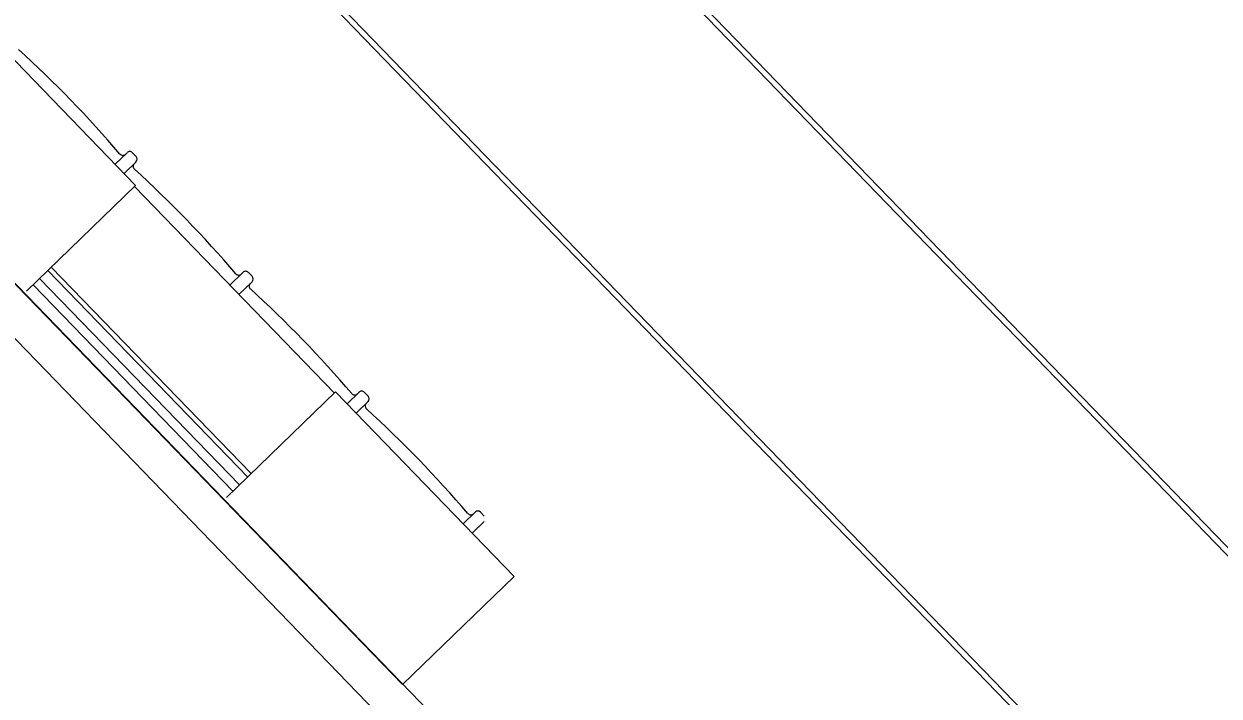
# Model space of a CAD drawing. Extents: x 468143 to 491361, y 1438528 to 1468730.
# Drawn here: x 490342.432 to 490343.96, y 1467629.506 to 1467630.365 of the extents above; entities that cross this region are included whole.
import ezdxf

# ---------------------------------------------------------------- set-up
doc = ezdxf.new("R2010")
doc.units = 0
doc.layers.add('Xreference_dp', color=7, linetype='Continuous')

msp = doc.modelspace()

# ---------------------------------------------------------------- linework, layer by layer
at = {"layer": 'Xreference_dp'}
for p, q in [((490340.9332, 1467632.8242), (490345.7432, 1467627.8542)), ((490340.9332, 1467632.8242), (490345.7432, 1467627.8542)), ((490340.9382, 1467632.829), (490345.7482, 1467627.859)), ((490340.9382, 1467632.829), (490345.7482, 1467627.859)), ((490340.6987, 1467632.5972), (490345.5087, 1467627.6272)), ((490340.6987, 1467632.5972), (490345.5087, 1467627.6272)), ((490340.6937, 1467632.5924), (490345.5037, 1467627.6224)), ((490340.6937, 1467632.5924), (490345.5037, 1467627.6224)), ((490340.9762, 1467631.5258), (490344.7995, 1467627.5754)), ((490340.9762, 1467631.5258), (490344.7995, 1467627.5754)), ((490341.0051, 1467631.4252), (490344.7364, 1467627.5699)), ((490341.0051, 1467631.4252), (490344.7364, 1467627.5699)), ((490342.9162, 1467629.5206), (490341.1759, 1467631.3188)), ((490342.9162, 1467629.5206), (490341.1759, 1467631.3188)), ((490342.5751, 1467630.1585), (490342.347, 1467630.3942)), ((490342.5751, 1467630.1585), (490342.347, 1467630.3942)), ((490342.5641, 1467630.2003), (490342.5489, 1467630.1856)), ((490342.5641, 1467630.2003), (490342.5489, 1467630.1856)), ((490342.5757, 1467630.1955), (490342.5711, 1467630.2002)), ((490342.5757, 1467630.1955), (490342.5711, 1467630.2002)), ((490342.5756, 1467630.1885), (490342.5603, 1467630.1738)), ((490342.5756, 1467630.1885), (490342.5603, 1467630.1738)), ((490342.4356, 1467630.0234), (490342.5751, 1467630.1585)), ((490342.4356, 1467630.0234), (490342.5751, 1467630.1585)), ((490342.5735, 1467630.1569), (490342.8291, 1467629.8929)), ((490342.5735, 1467630.1569), (490342.8291, 1467629.8929)), ((490342.7183, 1467629.7857), (490342.4628, 1467630.0498)), ((490342.7183, 1467629.7857), (490342.4628, 1467630.0498)), ((490342.7228, 1467629.79), (490342.4672, 1467630.0541)), ((490342.7228, 1467629.79), (490342.4672, 1467630.0541)), ((490342.7123, 1467630.0473), (490342.6954, 1467630.031)), ((490342.7123, 1467630.0473), (490342.6954, 1467630.031)), ((490342.724, 1467630.0423), (490342.7193, 1467630.0471)), ((490342.724, 1467630.0423), (490342.7193, 1467630.0471)), ((490342.6994, 1467629.7674), (490342.4439, 1467630.0314)), ((490342.6994, 1467629.7674), (490342.4439, 1467630.0314)), ((490342.7078, 1467629.7755), (490342.4522, 1467630.0395)), ((490342.7078, 1467629.7755), (490342.4522, 1467630.0395)), ((490342.7239, 1467630.0353), (490342.707, 1467630.019)), ((490342.7239, 1467630.0353), (490342.707, 1467630.019)), ((490342.8307, 1467629.8944), (490342.6911, 1467629.7594)), ((490342.8307, 1467629.8944), (490342.6911, 1467629.7594)), ((490342.8307, 1467629.8944), (490343.0588, 1467629.6587)), ((490342.8307, 1467629.8944), (490343.0588, 1467629.6587)), ((490342.8606, 1467629.894), (490342.8453, 1467629.8793)), ((490342.8606, 1467629.894), (490342.8453, 1467629.8793)), ((490342.8723, 1467629.889), (490342.8675, 1467629.8939)), ((490342.8723, 1467629.889), (490342.8675, 1467629.8939)), ((490342.8722, 1467629.8821), (490342.8569, 1467629.8673)), ((490342.8722, 1467629.8821), (490342.8569, 1467629.8673)), ((490343.0089, 1467629.7408), (490342.9936, 1467629.726)), ((490343.0089, 1467629.7408), (490342.9936, 1467629.726)), ((490343.0206, 1467629.7358), (490343.0158, 1467629.7407)), ((490343.0206, 1467629.7358), (490343.0158, 1467629.7407)), ((490343.0205, 1467629.7288), (490343.0052, 1467629.7141)), ((490343.0205, 1467629.7288), (490343.0052, 1467629.7141)), ((490343.0588, 1467629.6587), (490342.9162, 1467629.5206)), ((490343.0588, 1467629.6587), (490342.9162, 1467629.5206))]:
    msp.add_line(p, q, dxfattribs=at)
for centre, radius, start, end in [((490341.4314, 1467629.2408), 1.4763, 40.4486, 47.6774), ((490341.4314, 1467629.2408), 1.4763, 40.4486, 47.6774), ((490342.5586, 1467630.2018), 0.00492, 220.4486, 314.063), ((490342.5586, 1467630.2018), 0.00492, 220.4486, 314.063), ((490342.5676, 1467630.1968), 0.00492, 44.063, 134.0631), ((490342.5676, 1467630.1968), 0.00492, 44.063, 134.0631), ((490342.5769, 1467630.183), 0.00492, 134.063, 227.6774), ((490342.5769, 1467630.183), 0.00492, 134.063, 227.6774), ((490342.5721, 1467630.1921), 0.00492, 314.063, 44.063), ((490342.5721, 1467630.1921), 0.00492, 314.063, 44.063), ((490341.5795, 1467629.0878), 1.4763, 40.4486, 47.6774), ((490341.5795, 1467629.0878), 1.4763, 40.4486, 47.6774), ((490342.7068, 1467630.0487), 0.00492, 220.4486, 314.063), ((490342.7068, 1467630.0487), 0.00492, 220.4486, 314.063), ((490342.7157, 1467630.0437), 0.00492, 44.063, 134.0631), ((490342.7157, 1467630.0437), 0.00492, 44.063, 134.0631), ((490342.7252, 1467630.0297), 0.00492, 134.063, 227.6774), ((490342.7252, 1467630.0297), 0.00492, 134.063, 227.6774), ((490342.7204, 1467630.0388), 0.00492, 314.063, 44.063), ((490342.7204, 1467630.0388), 0.00492, 314.063, 44.063), ((490341.7278, 1467628.9345), 1.4763, 40.4486, 47.6774), ((490341.7278, 1467628.9345), 1.4763, 40.4486, 47.6774), ((490342.855, 1467629.8955), 0.00492, 220.4486, 314.063), ((490342.855, 1467629.8955), 0.00492, 220.4486, 314.063), ((490342.864, 1467629.8905), 0.00492, 44.063, 134.0631), ((490342.864, 1467629.8905), 0.00492, 44.063, 134.0631), ((490342.8735, 1467629.8765), 0.00492, 134.063, 227.6774), ((490342.8735, 1467629.8765), 0.00492, 134.063, 227.6774), ((490342.8687, 1467629.8856), 0.00492, 314.063, 44.063), ((490342.8687, 1467629.8856), 0.00492, 314.063, 44.063), ((490341.8761, 1467628.7813), 1.4763, 40.4486, 47.6774), ((490341.8761, 1467628.7813), 1.4763, 40.4486, 47.6774), ((490343.0034, 1467629.7423), 0.00492, 220.4486, 314.063), ((490343.0034, 1467629.7423), 0.00492, 220.4486, 314.063), ((490343.0123, 1467629.7373), 0.00492, 44.063, 134.063), ((490343.0123, 1467629.7373), 0.00492, 44.063, 134.063)]:
    msp.add_arc(centre, radius, start, end, dxfattribs=at)

# ---------------------------------------------------------------- texts
msp.add_text('gov', height=2.8, rotation=314.063, dxfattribs=at).set_placement((490343.6135, 1467633.1557))
msp.add_text('gov', height=2.8, rotation=314.063, dxfattribs=at).set_placement((490343.6135, 1467633.1557))

doc.saveas('drawing.dxf')
